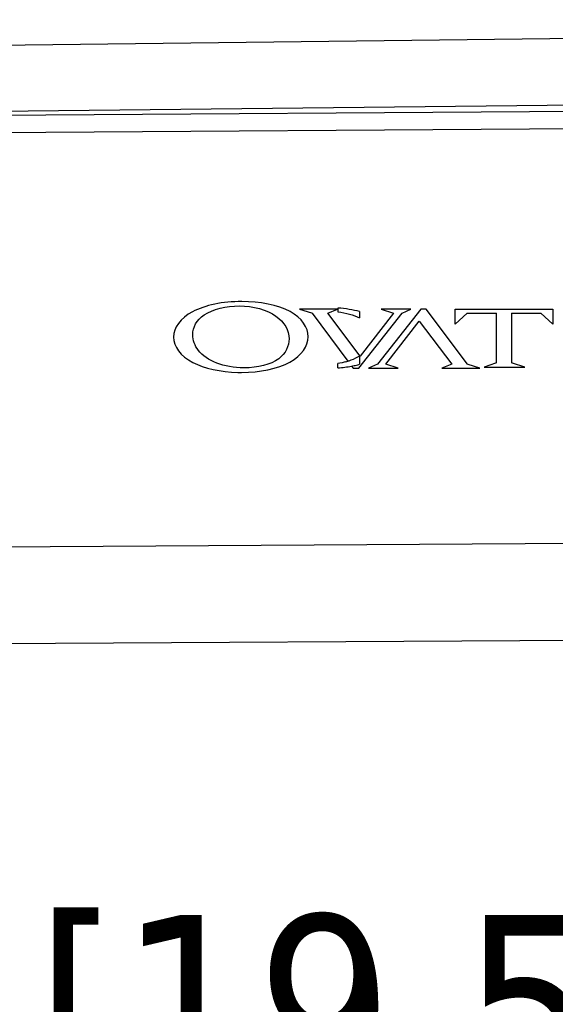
# Paper-space layout 'Sheet' of a CAD drawing. Header units: inches. Extents: x 0.2 to 10.8, y 0.2 to 8.3.
# Tile 278 of 545: x 5.763 to 6.114, y 3.444 to 4.091. Entities that reach past the tile are written whole.
import ezdxf

# ---------------------------------------------------------------- set-up
doc = ezdxf.new("R2010")
doc.units = ezdxf.units.IN
doc.header["$MEASUREMENT"] = 0
doc.layers.get('0').update_dxf_attribs({"lineweight": 5})
doc.styles.add('My Text', font='tahoma.ttf')
doc.dimstyles.new('My Dimension - mm [in] (ANSI)$0', dxfattribs={"dimtxt": 0.12, "dimasz": 0.098425, "dimexe": 0.125, "dimexo": 0.063, "dimgap": 0.031496, "dimtad": 0, "dimlfac": 250, "dimzin": 4, "dimdsep": 46, "dimtxsty": 'My Text', "dimblk": 'Filled-1', "dimcen": 0.09, "dimclrd": 1, "dimclre": 1, "dimclrt": 1, "dimadec": 1, "dimazin": 1, "dimtfac": 1, "dimtofl": 0, "dimtmove": 0, "dimatfit": 3, "dimfxl": 1, "dimtolj": 1, "dimtzin": 4, "dimlwd": -1, "dimlwe": -1, "dimarcsym": 0})

# ---------------------------------------------------------------- blocks, each defined once
blk = doc.blocks.new('*D7')
at = {"color": 1, "true_color": 0xff0000}
for p, q in [((2.88585, 4.51074), (2.88585, 3.01549)), ((4.10888, 4.51074), (4.10888, 3.01549)), ((2.98427, 3.14049), (4.01045, 3.14049)), ((4.10888, 3.14049), (4.2073, 3.14049))]:
    blk.add_line(p, q, dxfattribs=at)
at = {"layer": 'Defpoints', "color": 0}
for p in [(2.88585, 4.57374), (4.10888, 4.57374), (4.10888, 3.14049)]:
    blk.add_point(p, dxfattribs=at)
at = {"color": 1, "true_color": 0xff0000, "insert": (5.07272, 3.14049), "char_height": 0.12, "attachment_point": 5, "style": 'My Text'}
blk.add_mtext('\\A1;305.76 mm [12.038 in]', dxfattribs=at)
blk = doc.blocks.new('Filled-1')
blk = doc.blocks.new('*D8')
at = {"color": 1, "true_color": 0xff0000}
for p, q in [((6.72708, 4.26224), (6.72708, 3.30692)), ((4.73705, 4.1893), (4.73705, 3.30692)), ((4.63863, 3.43192), (4.5402, 3.43192)), ((6.8255, 3.43192), (6.92393, 3.43192))]:
    blk.add_line(p, q, dxfattribs=at)
at = {"layer": 'Defpoints', "color": 0}
for p in [(6.72708, 4.32524), (4.73705, 4.2523), (6.72708, 3.43192)]:
    blk.add_point(p, dxfattribs=at)
at = {"color": 1, "true_color": 0xff0000, "insert": (5.73206, 3.43192), "char_height": 0.12, "attachment_point": 5, "style": 'My Text'}
blk.add_mtext('\\A1;497.51 mm [19.587 in]', dxfattribs=at)

psp = doc.layouts.new('Sheet')

# ---------------------------------------------------------------- linework, layer by layer
at = {"color": 0, "linetype": 'ByBlock', "lineweight": -3}
for p, q in [((5.52931, 4.071648), (6.462104, 4.082981)), ((6.429761, 4.038274), (5.52931, 4.028341)), ((6.426502, 4.032903), (5.582342, 4.026931)), ((5.588719, 4.015768), (6.423551, 4.021673)), ((5.971442, 3.900897), (5.946417, 3.900897)), ((5.946417, 3.900897), (5.954214, 3.898364)), ((5.954214, 3.898364), (5.954684, 3.898187)), ((5.954684, 3.898187), (5.978252, 3.866659)), ((5.964988, 3.898172), (5.971442, 3.900897)), ((5.986258, 3.870029), (5.964988, 3.898172)), ((5.971598, 3.901596), (5.971598, 3.899041)), ((5.985294, 3.862079), (6.013821, 3.898168)), ((5.985866, 3.899242), (5.985866, 3.895074)), ((6.008191, 3.898307), (5.986258, 3.870029)), ((6.026061, 3.900897), (5.997535, 3.864809)), ((6.01954, 3.900897), (6.00013, 3.900897)), ((6.00013, 3.900897), (6.008191, 3.898307)), ((6.013821, 3.898168), (6.01954, 3.900897)), ((6.029679, 3.900897), (6.026061, 3.900897)), ((6.05667, 3.864788), (6.029679, 3.900897)), ((6.048642, 3.900897), (6.112849, 3.900897)), ((6.048642, 3.890977), (6.048642, 3.900897)), ((6.048642, 3.890977), (6.056493, 3.898305)), ((6.056493, 3.898305), (6.075797, 3.898305)), ((6.075797, 3.865614), (6.075797, 3.898305)), ((6.085694, 3.898305), (6.104998, 3.898305)), ((6.085694, 3.898305), (6.085694, 3.865614)), ((6.104998, 3.898305), (6.112849, 3.890975)), ((6.112849, 3.900897), (6.112849, 3.890975)), ((6.003165, 3.864669), (6.025097, 3.892946)), ((6.025097, 3.892946), (6.046366, 3.864804)), ((5.985866, 3.870096), (5.985866, 3.864645)), ((5.971598, 3.862276), (5.971598, 3.86519)), ((5.980662, 3.863435), (5.981676, 3.862079)), ((5.997535, 3.864809), (5.991816, 3.862079)), ((6.011223, 3.862079), (6.003165, 3.864669)), ((6.046366, 3.864804), (6.039913, 3.862079)), ((6.057141, 3.864612), (6.05667, 3.864788)), ((6.064936, 3.862079), (6.057141, 3.864612)), ((6.075208, 3.865377), (6.067606, 3.862843)), ((6.067606, 3.862843), (6.094485, 3.862843)), ((6.075797, 3.865614), (6.075208, 3.865377)), ((6.086282, 3.865377), (6.085694, 3.865614)), ((6.094485, 3.862843), (6.086282, 3.865377)), ((5.981676, 3.862079), (5.985294, 3.862079)), ((5.991816, 3.862079), (6.011223, 3.862079)), ((6.039913, 3.862079), (6.064936, 3.862079)), ((5.666586, 3.744212), (6.375666, 3.748544)), ((6.364575, 3.684619), (5.681209, 3.680445))]:
    psp.add_line(p, q, dxfattribs=at)
for centre, radius, start, end in [((5.966366, 3.905885), 0.040986, 284.93834, 286.828453), ((5.967691, 3.931602), 0.06939, 280.773999, 281.367021), ((5.968655, 3.926979), 0.064669, 281.337162, 284.412657), ((5.970035, 3.921487), 0.059005, 284.441812, 285.562628)]:
    psp.add_arc(centre, radius, start, end, dxfattribs=at)
for points, knots in [([(5.908397, 3.905903), (5.896206, 3.905924), (5.872341, 3.901113), (5.859314, 3.882435), (5.872158, 3.864473), (5.894748, 3.859622), (5.905877, 3.859339), (5.905882, 3.859338)], [0, 0, 0, 0, 0.2546528, 0.5082695, 0.7634268, 0.9998859, 1, 1, 1, 1]), ([(5.909731, 3.862317), (5.909726, 3.862317), (5.90357, 3.8624), (5.890636, 3.864641), (5.879017, 3.872812), (5.874496, 3.885593), (5.881527, 3.898918), (5.898241, 3.902953), (5.906864, 3.902959)], [0, 0, 0, 0, 0.0001457, 0.1780919, 0.3610906, 0.5228557, 0.7488735, 1, 1, 1, 1]), ([(5.905882, 3.859338), (5.906716, 3.859317), (5.919389, 3.859171), (5.943564, 3.86401), (5.956197, 3.882759), (5.943986, 3.90134), (5.920174, 3.905883), (5.908397, 3.905903)], [0, 0, 0, 0, 0.0177218, 0.2690512, 0.5114674, 0.7538835, 1, 1, 1, 1]), ([(5.906864, 3.902959), (5.916015, 3.902966), (5.933336, 3.898366), (5.94216, 3.88189), (5.934615, 3.866165), (5.918897, 3.862226), (5.909852, 3.862316), (5.909731, 3.862317)], [0, 0, 0, 0, 0.266647, 0.5156249, 0.7380165, 0.9964963, 1, 1, 1, 1]), ([(5.985866, 3.870096), (5.984185, 3.869005), (5.981723, 3.867791), (5.978862, 3.866844), (5.978232, 3.866654)], [0, 0, 0, 0, 0.7853741, 1, 1, 1, 1])]:
    psp.add_open_spline(points, degree=3, knots=knots, dxfattribs=at)
for points in [[(5.985866, 3.899242), (5.981529, 3.900461), (5.976662, 3.901259), (5.971598, 3.901596)], [(5.971598, 3.899041), (5.976938, 3.898546), (5.982031, 3.897181), (5.985866, 3.895074)], [(5.976932, 3.866284), (5.975229, 3.865829), (5.973433, 3.865462), (5.971598, 3.86519)], [(5.971598, 3.862276), (5.974707, 3.862492), (5.977758, 3.862882), (5.980663, 3.863435)]]:
    psp.add_open_spline(points, degree=3, dxfattribs=at)

# ---------------------------------------------------------------- dimensions: what is measured, and where the dimension line sits
dim = psp.add_linear_dim(base=(4.10888, 3.140491), p1=(2.885847, 4.573735), p2=(4.10888, 4.573735), dimstyle='My Dimension - mm [in] (ANSI)$0', override={"dimpost": ' mm'})
dim.commit()
dim.dimension.update_dxf_attribs({"geometry": '*D7', "text_midpoint": (5.072716, 3.140491), "dimtype": 160})
dim = psp.add_linear_dim(base=(6.727078, 3.431925), p1=(4.737051, 4.252304), p2=(6.727078, 4.32524), dimstyle='My Dimension - mm [in] (ANSI)$0', override={"dimpost": ' mm'})
dim.commit()
dim.dimension.update_dxf_attribs({"geometry": '*D8', "text_midpoint": (5.732064, 3.431925)})

doc.saveas('drawing.dxf')
